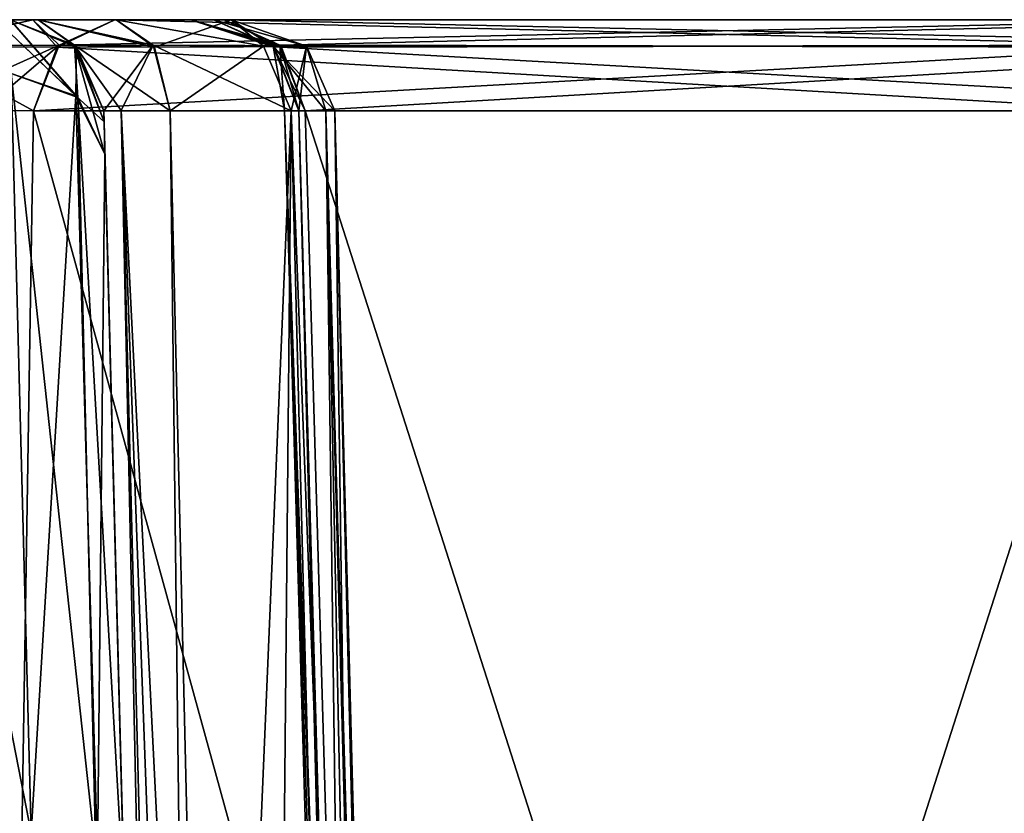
# Model space of a CAD drawing. Header units: inches. Extents: x -10 to 10, y -2.3 to 4.3.
# Tile 351 of 656: x -6.977 to -6.661, y 0.596 to 0.85. Entities that reach past the tile are written whole.
import ezdxf

# ---------------------------------------------------------------- set-up
doc = ezdxf.new("R2010")
doc.units = ezdxf.units.IN
doc.header["$LTSCALE"] = 65.185185
doc.header["$MEASUREMENT"] = 0
for name, color, linetype in [('1682', 7, 'CONTINUOUS'), ('1735', 7, 'CONTINUOUS'), ('4491', 7, 'CONTINUOUS'), ('4492', 7, 'CONTINUOUS'), ('4493', 7, 'CONTINUOUS'), ('4494', 7, 'CONTINUOUS'), ('4495', 7, 'CONTINUOUS'), ('4496', 7, 'CONTINUOUS'), ('4757', 7, 'CONTINUOUS'), ('4758', 7, 'CONTINUOUS'), ('4759', 7, 'CONTINUOUS'), ('4760', 7, 'CONTINUOUS'), ('4761', 7, 'CONTINUOUS'), ('4762', 7, 'CONTINUOUS'), ('4785', 7, 'CONTINUOUS'), ('4786', 7, 'CONTINUOUS'), ('4787', 7, 'CONTINUOUS'), ('4788', 7, 'CONTINUOUS'), ('4789', 7, 'CONTINUOUS'), ('4790', 7, 'CONTINUOUS'), ('4791', 7, 'CONTINUOUS'), ('4795', 7, 'CONTINUOUS'), ('4796', 7, 'CONTINUOUS'), ('4797', 7, 'CONTINUOUS'), ('4798', 7, 'CONTINUOUS'), ('4834', 7, 'CONTINUOUS'), ('4835', 7, 'CONTINUOUS'), ('4836', 7, 'CONTINUOUS'), ('4837', 7, 'CONTINUOUS'), ('4878', 7, 'CONTINUOUS'), ('4879', 7, 'CONTINUOUS'), ('4880', 7, 'CONTINUOUS'), ('4881', 7, 'CONTINUOUS'), ('4882', 7, 'CONTINUOUS'), ('4883', 7, 'CONTINUOUS')]:
    doc.layers.add(name, color=color, linetype=linetype)

msp = doc.modelspace()

# ---------------------------------------------------------------- linework, layer by layer
at = {"layer": '1682', "linetype": 'Continuous'}
for points in [[(-6.94979, 0.82079, 3.49261), (-6.9497, 0.81729, 3.52136), (-6.919, -0.355, 2.82467), (-6.94979, 0.82079, 3.49261)], [(-6.94979, 0.82079, 2.80949), (-6.94979, 0.82079, 3.49261), (-6.919, -0.355, 2.82467), (-6.94979, 0.82079, 2.80949)], [(-6.9497, 0.81729, 3.52136), (-6.94943, 0.807, 3.54845), (-6.919, -0.355, 2.82467), (-6.9497, 0.81729, 3.52136)], [(-6.94943, 0.807, 3.54845), (-6.94306, 0.5639, 4.01085), (-6.919, -0.355, 2.82467), (-6.94943, 0.807, 3.54845)]]:
    msp.add_3dface(points, dxfattribs=at)
at = {"layer": '1735', "linetype": 'Continuous'}
for points in [[(-6.919, -0.355, -2.82272), (-6.919, -0.355, -4.53392), (-6.94979, 0.82079, -3.4926), (-6.919, -0.355, -2.82272)], [(-6.94979, 0.82079, -3.4926), (-6.919, -0.355, -4.53392), (-6.9497, 0.81729, -3.52136), (-6.94979, 0.82079, -3.4926)], [(-6.94979, 0.82079, -2.80755), (-6.919, -0.355, -2.82272), (-6.94979, 0.82079, -3.4926), (-6.94979, 0.82079, -2.80755)], [(-6.9497, 0.81729, -3.52136), (-6.919, -0.355, -4.53392), (-6.94943, 0.807, -3.54845), (-6.9497, 0.81729, -3.52136)], [(-6.919, -0.355, -4.53392), (-6.94306, 0.5639, -4.01084), (-6.94943, 0.807, -3.54845), (-6.919, -0.355, -4.53392)]]:
    msp.add_3dface(points, dxfattribs=at)
at = {"layer": '4491', "linetype": 'Continuous'}
for points in [[(-6.94979, 0.82079, 2.80949), (-6.919, -0.355, 2.82467), (-6.94417, 0.82088, 2.78646), (-6.94979, 0.82079, 2.80949)], [(-6.919, -0.355, 2.82467), (-6.91426, -0.35518, 2.80344), (-6.94417, 0.82088, 2.78646), (-6.919, -0.355, 2.82467)], [(-6.91426, -0.35518, 2.80344), (-6.90096, -0.355, 2.78623), (-6.94417, 0.82088, 2.78646), (-6.91426, -0.35518, 2.80344)], [(-6.94417, 0.82088, 2.78646), (-6.90096, -0.355, 2.78623), (-6.91467, 0.2322, 2.77752), (-6.94417, 0.82088, 2.78646)], [(-6.92856, 0.82079, 2.76861), (-6.94417, 0.82088, 2.78646), (-6.91467, 0.2322, 2.77752), (-6.92856, 0.82079, 2.76861)]]:
    msp.add_3dface(points, dxfattribs=at)
at = {"layer": '4492', "linetype": 'Continuous'}
for points in [[(-6.97978, 0.85, 2.8095), (-6.95853, 0.84118, 2.80949), (-6.97076, 0.85, 2.77264), (-6.97978, 0.85, 2.8095)], [(-6.97076, 0.85, 2.77264), (-6.95853, 0.84118, 2.80949), (-6.93395, 0.8418, 2.76094), (-6.97076, 0.85, 2.77264)], [(-6.94581, 0.85, 2.74408), (-6.97076, 0.85, 2.77264), (-6.93395, 0.8418, 2.76094), (-6.94581, 0.85, 2.74408)], [(-6.95853, 0.84118, 2.80949), (-6.94979, 0.82079, 2.80949), (-6.93395, 0.8418, 2.76094), (-6.95853, 0.84118, 2.80949)], [(-6.94979, 0.82079, 2.80949), (-6.94417, 0.82088, 2.78646), (-6.93395, 0.8418, 2.76094), (-6.94979, 0.82079, 2.80949)], [(-6.94417, 0.82088, 2.78646), (-6.92856, 0.82079, 2.76861), (-6.93395, 0.8418, 2.76094), (-6.94417, 0.82088, 2.78646)]]:
    msp.add_3dface(points, dxfattribs=at)
at = {"layer": '4493', "linetype": 'Continuous'}
for points in [[(-6.95853, 0.84118, 2.80949), (-6.97978, 0.85, 2.8095), (-6.95917, 0.8418, 3.4926), (-6.95853, 0.84118, 2.80949)], [(-6.95917, 0.8418, 3.4926), (-6.97978, 0.85, 2.8095), (-6.97978, 0.85, 3.4926), (-6.95917, 0.8418, 3.4926)], [(-6.94979, 0.82079, 3.49261), (-6.95853, 0.84118, 2.80949), (-6.95917, 0.8418, 3.4926), (-6.94979, 0.82079, 3.49261)], [(-6.94979, 0.82079, 3.49261), (-6.94979, 0.82079, 2.80949), (-6.95853, 0.84118, 2.80949), (-6.94979, 0.82079, 3.49261)]]:
    msp.add_3dface(points, dxfattribs=at)
at = {"layer": '4494', "linetype": 'Continuous'}
for points in [[(-6.95917, 0.8418, 3.4926), (-6.97978, 0.85, 3.4926), (-6.95814, 0.82505, 3.55805), (-6.95917, 0.8418, 3.4926)], [(-6.95814, 0.82505, 3.55805), (-6.97978, 0.85, 3.4926), (-6.97969, 0.84563, 3.52855), (-6.95814, 0.82505, 3.55805)], [(-6.97942, 0.83277, 3.56241), (-6.95814, 0.82505, 3.55805), (-6.97969, 0.84563, 3.52855), (-6.97942, 0.83277, 3.56241)], [(-6.94943, 0.807, 3.54845), (-6.9497, 0.81729, 3.52136), (-6.95917, 0.8418, 3.4926), (-6.94943, 0.807, 3.54845)], [(-6.94943, 0.807, 3.54845), (-6.95917, 0.8418, 3.4926), (-6.95814, 0.82505, 3.55805), (-6.94943, 0.807, 3.54845)], [(-6.9497, 0.81729, 3.52136), (-6.94979, 0.82079, 3.49261), (-6.95917, 0.8418, 3.4926), (-6.9497, 0.81729, 3.52136)]]:
    msp.add_3dface(points, dxfattribs=at)
at = {"layer": '4495', "linetype": 'Continuous'}
for points in [[(-6.97305, 0.5897, 4.02475), (-6.95233, 0.58246, 4.02066), (-6.97942, 0.83277, 3.56241), (-6.97305, 0.5897, 4.02475)], [(-6.95233, 0.58246, 4.02066), (-6.95814, 0.82505, 3.55805), (-6.97942, 0.83277, 3.56241), (-6.95233, 0.58246, 4.02066)], [(-6.94306, 0.5639, 4.01085), (-6.94943, 0.807, 3.54845), (-6.95814, 0.82505, 3.55805), (-6.94306, 0.5639, 4.01085)], [(-6.95233, 0.58246, 4.02066), (-6.94306, 0.5639, 4.01085), (-6.95814, 0.82505, 3.55805), (-6.95233, 0.58246, 4.02066)]]:
    msp.add_3dface(points, dxfattribs=at)
at = {"layer": '4496', "linetype": 'Continuous'}
msp.add_3dface([(-7.02695, 0.5897, 4.02475), (-6.97305, 0.5897, 4.02475), (-6.97942, 0.83277, 3.56241), (-7.02695, 0.5897, 4.02475)], dxfattribs=at)
at = {"layer": '4757', "linetype": 'Continuous'}
for points in [[(-6.97305, 0.5897, -4.02475), (-7.02695, 0.5897, -4.02475), (-7.02058, 0.83277, -3.56241), (-6.97305, 0.5897, -4.02475)], [(-6.97305, 0.5897, -4.02475), (-7.02058, 0.83277, -3.56241), (-6.97942, 0.83277, -3.56241), (-6.97305, 0.5897, -4.02475)]]:
    msp.add_3dface(points, dxfattribs=at)
at = {"layer": '4758', "linetype": 'Continuous'}
for points in [[(-6.97305, 0.5897, -4.02475), (-6.97942, 0.83277, -3.56241), (-6.95878, 0.8256, -3.55835), (-6.97305, 0.5897, -4.02475)], [(-6.95177, 0.58198, -4.0204), (-6.97305, 0.5897, -4.02475), (-6.95878, 0.8256, -3.55835), (-6.95177, 0.58198, -4.0204)], [(-6.94943, 0.807, -3.54845), (-6.95177, 0.58198, -4.0204), (-6.95878, 0.8256, -3.55835), (-6.94943, 0.807, -3.54845)], [(-6.94306, 0.5639, -4.01084), (-6.95177, 0.58198, -4.0204), (-6.94943, 0.807, -3.54845), (-6.94306, 0.5639, -4.01084)]]:
    msp.add_3dface(points, dxfattribs=at)
at = {"layer": '4759', "linetype": 'Continuous'}
for points in [[(-6.95853, 0.84118, -3.4926), (-6.95878, 0.8256, -3.55835), (-6.97978, 0.85, -3.4926), (-6.95853, 0.84118, -3.4926)], [(-6.97978, 0.85, -3.4926), (-6.95878, 0.8256, -3.55835), (-6.97969, 0.84563, -3.52855), (-6.97978, 0.85, -3.4926)], [(-6.95878, 0.8256, -3.55835), (-6.97942, 0.83277, -3.56241), (-6.97969, 0.84563, -3.52855), (-6.95878, 0.8256, -3.55835)], [(-6.9497, 0.81729, -3.52136), (-6.95878, 0.8256, -3.55835), (-6.95853, 0.84118, -3.4926), (-6.9497, 0.81729, -3.52136)], [(-6.94979, 0.82079, -3.4926), (-6.9497, 0.81729, -3.52136), (-6.95853, 0.84118, -3.4926), (-6.94979, 0.82079, -3.4926)], [(-6.9497, 0.81729, -3.52136), (-6.94943, 0.807, -3.54845), (-6.95878, 0.8256, -3.55835), (-6.9497, 0.81729, -3.52136)]]:
    msp.add_3dface(points, dxfattribs=at)
at = {"layer": '4760', "linetype": 'Continuous'}
for points in [[(-6.95853, 0.84118, -3.4926), (-6.97978, 0.85, -3.4926), (-6.95917, 0.8418, -2.80755), (-6.95853, 0.84118, -3.4926)], [(-6.95917, 0.8418, -2.80755), (-6.97978, 0.85, -3.4926), (-6.97978, 0.85, -2.80755), (-6.95917, 0.8418, -2.80755)], [(-6.94979, 0.82079, -2.80755), (-6.95853, 0.84118, -3.4926), (-6.95917, 0.8418, -2.80755), (-6.94979, 0.82079, -2.80755)], [(-6.94979, 0.82079, -2.80755), (-6.94979, 0.82079, -3.4926), (-6.95853, 0.84118, -3.4926), (-6.94979, 0.82079, -2.80755)]]:
    msp.add_3dface(points, dxfattribs=at)
at = {"layer": '4761', "linetype": 'Continuous'}
for points in [[(-6.95917, 0.8418, -2.80755), (-6.97978, 0.85, -2.80755), (-6.97076, 0.85, -2.7707), (-6.95917, 0.8418, -2.80755)], [(-6.93358, 0.84118, -2.75951), (-6.95917, 0.8418, -2.80755), (-6.97076, 0.85, -2.7707), (-6.93358, 0.84118, -2.75951)], [(-6.94581, 0.85, -2.74213), (-6.93358, 0.84118, -2.75951), (-6.97076, 0.85, -2.7707), (-6.94581, 0.85, -2.74213)], [(-6.94979, 0.82079, -2.80755), (-6.95917, 0.8418, -2.80755), (-6.94417, 0.82088, -2.78451), (-6.94979, 0.82079, -2.80755)], [(-6.92856, 0.82079, -2.76666), (-6.95917, 0.8418, -2.80755), (-6.93358, 0.84118, -2.75951), (-6.92856, 0.82079, -2.76666)], [(-6.95917, 0.8418, -2.80755), (-6.92856, 0.82079, -2.76666), (-6.94417, 0.82088, -2.78451), (-6.95917, 0.8418, -2.80755)]]:
    msp.add_3dface(points, dxfattribs=at)
at = {"layer": '4762', "linetype": 'Continuous'}
for points in [[(-6.919, -0.355, -2.82272), (-6.94979, 0.82079, -2.80755), (-6.94417, 0.82088, -2.78451), (-6.919, -0.355, -2.82272)], [(-6.919, -0.355, -2.82272), (-6.94417, 0.82088, -2.78451), (-6.91426, -0.35522, -2.80149), (-6.919, -0.355, -2.82272)], [(-6.94417, 0.82088, -2.78451), (-6.92856, 0.82079, -2.76666), (-6.91426, -0.35522, -2.80149), (-6.94417, 0.82088, -2.78451)], [(-6.91426, -0.35522, -2.80149), (-6.92856, 0.82079, -2.76666), (-6.91467, 0.2322, -2.77557), (-6.91426, -0.35522, -2.80149)]]:
    msp.add_3dface(points, dxfattribs=at)
at = {"layer": '4785', "linetype": 'Continuous'}
for points in [[(-6.85102, -0.355, 2.57095), (-6.52776, 0.82079, 1.94948), (-6.88527, 0.82079, 2.5687), (-6.85102, -0.355, 2.57095)], [(-6.85102, -0.355, 2.57095), (-6.50869, -0.355, 1.97802), (-6.52776, 0.82079, 1.94948), (-6.85102, -0.355, 2.57095)]]:
    msp.add_3dface(points, dxfattribs=at)
at = {"layer": '4786', "linetype": 'Continuous'}
for points in [[(-6.89339, 0.8418, 2.56401), (-6.55374, 0.85, 1.93449), (-6.91124, 0.85, 2.55371), (-6.89339, 0.8418, 2.56401)], [(-6.53533, 0.84118, 1.94511), (-6.55374, 0.85, 1.93449), (-6.89339, 0.8418, 2.56401), (-6.53533, 0.84118, 1.94511)], [(-6.88527, 0.82079, 2.5687), (-6.53533, 0.84118, 1.94511), (-6.89339, 0.8418, 2.56401), (-6.88527, 0.82079, 2.5687)], [(-6.52776, 0.82079, 1.94948), (-6.53533, 0.84118, 1.94511), (-6.88527, 0.82079, 2.5687), (-6.52776, 0.82079, 1.94948)]]:
    msp.add_3dface(points, dxfattribs=at)
at = {"layer": '4787', "linetype": 'Continuous'}
for points in [[(-6.89339, 0.8418, 2.56401), (-6.91124, 0.85, 2.55371), (-6.92186, 0.85, 2.59012), (-6.89339, 0.8418, 2.56401)], [(-6.89525, 0.84118, 2.61841), (-6.89339, 0.8418, 2.56401), (-6.92186, 0.85, 2.59012), (-6.89525, 0.84118, 2.61841)], [(-6.91453, 0.85, 2.62734), (-6.89525, 0.84118, 2.61841), (-6.92186, 0.85, 2.59012), (-6.91453, 0.85, 2.62734)], [(-6.88732, 0.82079, 2.61473), (-6.89339, 0.8418, 2.56401), (-6.89525, 0.84118, 2.61841), (-6.88732, 0.82079, 2.61473)], [(-6.88527, 0.82079, 2.5687), (-6.89339, 0.8418, 2.56401), (-6.89192, 0.82088, 2.59146), (-6.88527, 0.82079, 2.5687)], [(-6.89339, 0.8418, 2.56401), (-6.88732, 0.82079, 2.61473), (-6.89192, 0.82088, 2.59146), (-6.89339, 0.8418, 2.56401)]]:
    msp.add_3dface(points, dxfattribs=at)
at = {"layer": '4788', "linetype": 'Continuous'}
for points in [[(-6.85753, -0.35522, 2.59171), (-6.85102, -0.355, 2.57095), (-6.89192, 0.82088, 2.59146), (-6.85753, -0.35522, 2.59171)], [(-6.85102, -0.355, 2.57095), (-6.88527, 0.82079, 2.5687), (-6.89192, 0.82088, 2.59146), (-6.85102, -0.355, 2.57095)], [(-6.88732, 0.82079, 2.61473), (-6.85753, -0.35522, 2.59171), (-6.89192, 0.82088, 2.59146), (-6.88732, 0.82079, 2.61473)], [(-6.85753, -0.35522, 2.59171), (-6.88732, 0.82079, 2.61473), (-6.87085, 0.2322, 2.61395), (-6.85753, -0.35522, 2.59171)]]:
    msp.add_3dface(points, dxfattribs=at)
at = {"layer": '4789', "linetype": 'Continuous'}
for points in [[(-6.92856, 0.82079, 2.76861), (-6.91467, 0.2322, 2.77752), (-6.88977, 0.82079, 2.72425), (-6.92856, 0.82079, 2.76861)], [(-6.91467, 0.2322, 2.77752), (-6.90096, -0.355, 2.78623), (-6.88977, 0.82079, 2.72425), (-6.91467, 0.2322, 2.77752)], [(-6.90096, -0.355, 2.78623), (-6.85967, -0.355, 2.73282), (-6.88977, 0.82079, 2.72425), (-6.90096, -0.355, 2.78623)], [(-6.85967, -0.355, 2.73282), (-6.845, -0.355, 2.667), (-6.88977, 0.82079, 2.72425), (-6.85967, -0.355, 2.73282)], [(-6.845, -0.355, 2.667), (-6.87579, 0.82079, 2.667), (-6.88977, 0.82079, 2.72425), (-6.845, -0.355, 2.667)], [(-6.87085, 0.2322, 2.61395), (-6.88732, 0.82079, 2.61473), (-6.87871, 0.82079, 2.64024), (-6.87085, 0.2322, 2.61395)], [(-6.84742, -0.355, 2.63973), (-6.85461, -0.355, 2.61327), (-6.87871, 0.82079, 2.64024), (-6.84742, -0.355, 2.63973)], [(-6.85461, -0.355, 2.61327), (-6.87085, 0.2322, 2.61395), (-6.87871, 0.82079, 2.64024), (-6.85461, -0.355, 2.61327)], [(-6.87579, 0.82079, 2.667), (-6.84742, -0.355, 2.63973), (-6.87871, 0.82079, 2.64024), (-6.87579, 0.82079, 2.667)], [(-6.845, -0.355, 2.667), (-6.84742, -0.355, 2.63973), (-6.87579, 0.82079, 2.667), (-6.845, -0.355, 2.667)]]:
    msp.add_3dface(points, dxfattribs=at)
at = {"layer": '4790', "linetype": 'Continuous'}
for points in [[(-6.94581, 0.85, 2.74408), (-6.93395, 0.8418, 2.76094), (-6.8986, 0.84149, 2.72159), (-6.94581, 0.85, 2.74408)], [(-6.94581, 0.85, 2.74408), (-6.8986, 0.84149, 2.72159), (-6.90899, 0.85, 2.69139), (-6.94581, 0.85, 2.74408)], [(-6.89525, 0.84118, 2.61841), (-6.91453, 0.85, 2.62734), (-6.90899, 0.85, 2.69139), (-6.89525, 0.84118, 2.61841)], [(-6.8849, 0.84149, 2.67042), (-6.89525, 0.84118, 2.61841), (-6.90899, 0.85, 2.69139), (-6.8849, 0.84149, 2.67042)], [(-6.8986, 0.84149, 2.72159), (-6.8849, 0.84149, 2.67042), (-6.90899, 0.85, 2.69139), (-6.8986, 0.84149, 2.72159)], [(-6.93395, 0.8418, 2.76094), (-6.92856, 0.82079, 2.76861), (-6.88977, 0.82079, 2.72425), (-6.93395, 0.8418, 2.76094)], [(-6.93395, 0.8418, 2.76094), (-6.88977, 0.82079, 2.72425), (-6.8986, 0.84149, 2.72159), (-6.93395, 0.8418, 2.76094)], [(-6.8986, 0.84149, 2.72159), (-6.88977, 0.82079, 2.72425), (-6.8849, 0.84149, 2.67042), (-6.8986, 0.84149, 2.72159)], [(-6.88732, 0.82079, 2.61473), (-6.89525, 0.84118, 2.61841), (-6.8849, 0.84149, 2.67042), (-6.88732, 0.82079, 2.61473)], [(-6.88977, 0.82079, 2.72425), (-6.87579, 0.82079, 2.667), (-6.8849, 0.84149, 2.67042), (-6.88977, 0.82079, 2.72425)], [(-6.87871, 0.82079, 2.64024), (-6.88732, 0.82079, 2.61473), (-6.8849, 0.84149, 2.67042), (-6.87871, 0.82079, 2.64024)], [(-6.87579, 0.82079, 2.667), (-6.87871, 0.82079, 2.64024), (-6.8849, 0.84149, 2.67042), (-6.87579, 0.82079, 2.667)]]:
    msp.add_3dface(points, dxfattribs=at)
at = {"layer": '4791', "linetype": 'Continuous'}
for points in [[(-6.90899, 0.85, 2.69139), (-6.91453, 0.85, 2.62734), (-7.09101, 0.85, 2.64262), (-6.90899, 0.85, 2.69139)], [(-7.09101, 0.85, 2.64262), (-6.91453, 0.85, 2.62734), (-7.06079, 0.85, 2.59509), (-7.09101, 0.85, 2.64262)], [(-7.0886, 0.85, 2.69889), (-6.90899, 0.85, 2.69139), (-7.09101, 0.85, 2.64262), (-7.0886, 0.85, 2.69889)], [(-7.09101, 0.85, -2.64066), (-7.06079, 0.85, -2.59313), (-6.91453, 0.85, -2.62539), (-7.09101, 0.85, -2.64066)], [(-7.08861, 0.85, -2.69693), (-7.09101, 0.85, -2.64066), (-6.90899, 0.85, -2.68944), (-7.08861, 0.85, -2.69693)], [(-6.90899, 0.85, -2.68944), (-7.09101, 0.85, -2.64066), (-6.91453, 0.85, -2.62539), (-6.90899, 0.85, -2.68944)], [(-6.94581, 0.85, -2.74213), (-7.05419, 0.85, -2.74213), (-7.08861, 0.85, -2.69693), (-6.94581, 0.85, -2.74213)], [(-6.94581, 0.85, -2.74213), (-7.08861, 0.85, -2.69693), (-6.90899, 0.85, -2.68944), (-6.94581, 0.85, -2.74213)], [(-7.05419, 0.85, 2.74408), (-6.90899, 0.85, 2.69139), (-7.0886, 0.85, 2.69889), (-7.05419, 0.85, 2.74408)], [(-6.91453, 0.85, 2.62734), (-6.92186, 0.85, 2.59012), (-7.06079, 0.85, 2.59509), (-6.91453, 0.85, 2.62734)], [(-7.06079, 0.85, 2.59509), (-6.92186, 0.85, 2.59012), (-7.00839, 0.85, 2.57315), (-7.06079, 0.85, 2.59509)], [(-7.06079, 0.85, -2.59313), (-7.0084, 0.85, -2.5712), (-6.92186, 0.85, -2.58818), (-7.06079, 0.85, -2.59313)], [(-6.91453, 0.85, -2.62539), (-7.06079, 0.85, -2.59313), (-6.92186, 0.85, -2.58818), (-6.91453, 0.85, -2.62539)], [(-6.94581, 0.85, 2.74408), (-7.05419, 0.85, 2.74408), (-7.02924, 0.85, 2.77265), (-6.94581, 0.85, 2.74408)], [(-7.05419, 0.85, 2.74408), (-6.94581, 0.85, 2.74408), (-6.90899, 0.85, 2.69139), (-7.05419, 0.85, 2.74408)], [(-7.02924, 0.85, -2.77069), (-7.05419, 0.85, -2.74213), (-6.97076, 0.85, -2.7707), (-7.02924, 0.85, -2.77069)], [(-7.05419, 0.85, -2.74213), (-6.94581, 0.85, -2.74213), (-6.97076, 0.85, -2.7707), (-7.05419, 0.85, -2.74213)], [(-6.97076, 0.85, 2.77264), (-6.94581, 0.85, 2.74408), (-7.02924, 0.85, 2.77265), (-6.97076, 0.85, 2.77264)], [(-7.02022, 0.85, 2.8095), (-6.97076, 0.85, 2.77264), (-7.02924, 0.85, 2.77265), (-7.02022, 0.85, 2.8095)], [(-6.97978, 0.85, -2.80755), (-7.02924, 0.85, -2.77069), (-6.97076, 0.85, -2.7707), (-6.97978, 0.85, -2.80755)], [(-6.97978, 0.85, 2.8095), (-6.97076, 0.85, 2.77264), (-7.02022, 0.85, 2.8095), (-6.97978, 0.85, 2.8095)], [(-7.0084, 0.85, -2.5712), (-6.97249, 0.85, -2.55894), (-6.92186, 0.85, -2.58818), (-7.0084, 0.85, -2.5712)], [(-6.92186, 0.85, 2.59012), (-6.91124, 0.85, 2.55371), (-7.00839, 0.85, 2.57315), (-6.92186, 0.85, 2.59012)], [(-7.00839, 0.85, 2.57315), (-6.91124, 0.85, 2.55371), (-6.9725, 0.85, 2.56089), (-7.00839, 0.85, 2.57315)], [(-6.9725, 0.85, 2.56089), (-6.91124, 0.85, 2.55371), (-6.94626, 0.85, 2.53349), (-6.9725, 0.85, 2.56089)], [(-6.97249, 0.85, -2.55894), (-6.94626, 0.85, -2.53154), (-6.91124, 0.85, -2.55176), (-6.97249, 0.85, -2.55894)], [(-6.92186, 0.85, -2.58818), (-6.97249, 0.85, -2.55894), (-6.91124, 0.85, -2.55176), (-6.92186, 0.85, -2.58818)], [(-6.91124, 0.85, 2.55371), (-6.55374, 0.85, 1.93449), (-6.94626, 0.85, 2.53349), (-6.91124, 0.85, 2.55371)], [(-6.94626, 0.85, 2.53349), (-6.55374, 0.85, 1.93449), (-6.58876, 0.85, 1.91427), (-6.94626, 0.85, 2.53349)], [(-6.94626, 0.85, -2.53154), (-6.58876, 0.85, -1.91232), (-6.55374, 0.85, -1.93254), (-6.94626, 0.85, -2.53154)], [(-6.91124, 0.85, -2.55176), (-6.94626, 0.85, -2.53154), (-6.55374, 0.85, -1.93254), (-6.91124, 0.85, -2.55176)]]:
    msp.add_3dface(points, dxfattribs=at)
at = {"layer": '4795', "linetype": 'Continuous'}
msp.add_3dface([(-6.98862, 0.82088, 2.53563), (-6.97224, 0.82079, 2.51849), (-6.99131, -0.355, 2.48995), (-6.98862, 0.82088, 2.53563)], dxfattribs=at)
at = {"layer": '4796', "linetype": 'Continuous'}
for points in [[(-7.00839, 0.85, 2.57315), (-6.9725, 0.85, 2.56089), (-7.01026, 0.8415, 2.55231), (-7.00839, 0.85, 2.57315)], [(-7.01026, 0.8415, 2.55231), (-6.9725, 0.85, 2.56089), (-6.96467, 0.84118, 2.52286), (-7.01026, 0.8415, 2.55231)], [(-6.9725, 0.85, 2.56089), (-6.94626, 0.85, 2.53349), (-6.96467, 0.84118, 2.52286), (-6.9725, 0.85, 2.56089)], [(-7.01026, 0.8415, 2.55231), (-6.97224, 0.82079, 2.51849), (-6.98862, 0.82088, 2.53563), (-7.01026, 0.8415, 2.55231)], [(-6.97224, 0.82079, 2.51849), (-7.01026, 0.8415, 2.55231), (-6.96467, 0.84118, 2.52286), (-6.97224, 0.82079, 2.51849)]]:
    msp.add_3dface(points, dxfattribs=at)
at = {"layer": '4797', "linetype": 'Continuous'}
for points in [[(-6.96467, 0.84118, 2.52286), (-6.94626, 0.85, 2.53349), (-6.60661, 0.8418, 1.90396), (-6.96467, 0.84118, 2.52286)], [(-6.94626, 0.85, 2.53349), (-6.58876, 0.85, 1.91427), (-6.60661, 0.8418, 1.90396), (-6.94626, 0.85, 2.53349)], [(-6.97224, 0.82079, 2.51849), (-6.96467, 0.84118, 2.52286), (-6.61473, 0.82079, 1.89927), (-6.97224, 0.82079, 2.51849)], [(-6.61473, 0.82079, 1.89927), (-6.96467, 0.84118, 2.52286), (-6.60661, 0.8418, 1.90396), (-6.61473, 0.82079, 1.89927)]]:
    msp.add_3dface(points, dxfattribs=at)
at = {"layer": '4798', "linetype": 'Continuous'}
for points in [[(-6.99131, -0.355, 2.48995), (-6.97224, 0.82079, 2.51849), (-6.64898, -0.355, 1.89702), (-6.99131, -0.355, 2.48995)], [(-6.97224, 0.82079, 2.51849), (-6.61473, 0.82079, 1.89927), (-6.64898, -0.355, 1.89702), (-6.97224, 0.82079, 2.51849)]]:
    msp.add_3dface(points, dxfattribs=at)
at = {"layer": '4834', "linetype": 'Continuous'}
for points in [[(-6.97249, 0.85, -2.55894), (-7.0084, 0.85, -2.5712), (-7.01026, 0.84148, -2.55035), (-6.97249, 0.85, -2.55894)], [(-6.97249, 0.85, -2.55894), (-7.01026, 0.84148, -2.55035), (-6.96412, 0.8418, -2.52123), (-6.97249, 0.85, -2.55894)], [(-6.94626, 0.85, -2.53154), (-6.97249, 0.85, -2.55894), (-6.96412, 0.8418, -2.52123), (-6.94626, 0.85, -2.53154)], [(-7.01026, 0.84148, -2.55035), (-7.01107, 0.82079, -2.54133), (-6.96412, 0.8418, -2.52123), (-7.01026, 0.84148, -2.55035)], [(-6.96412, 0.8418, -2.52123), (-7.01107, 0.82079, -2.54133), (-6.98862, 0.82088, -2.53368), (-6.96412, 0.8418, -2.52123)], [(-6.97224, 0.82079, -2.51654), (-6.96412, 0.8418, -2.52123), (-6.98862, 0.82088, -2.53368), (-6.97224, 0.82079, -2.51654)]]:
    msp.add_3dface(points, dxfattribs=at)
at = {"layer": '4835', "linetype": 'Continuous'}
msp.add_3dface([(-6.99131, -0.355, -2.488), (-6.97224, 0.82079, -2.51654), (-6.98862, 0.82088, -2.53368), (-6.99131, -0.355, -2.488)], dxfattribs=at)
at = {"layer": '4836', "linetype": 'Continuous'}
for points in [[(-6.99131, -0.355, -2.488), (-6.64898, -0.355, -1.89507), (-6.61473, 0.82079, -1.89732), (-6.99131, -0.355, -2.488)], [(-6.97224, 0.82079, -2.51654), (-6.99131, -0.355, -2.488), (-6.61473, 0.82079, -1.89732), (-6.97224, 0.82079, -2.51654)]]:
    msp.add_3dface(points, dxfattribs=at)
at = {"layer": '4837', "linetype": 'Continuous'}
for points in [[(-6.58876, 0.85, -1.91232), (-6.94626, 0.85, -2.53154), (-6.96412, 0.8418, -2.52123), (-6.58876, 0.85, -1.91232)], [(-6.58876, 0.85, -1.91232), (-6.96412, 0.8418, -2.52123), (-6.60716, 0.84118, -1.90169), (-6.58876, 0.85, -1.91232)], [(-6.96412, 0.8418, -2.52123), (-6.97224, 0.82079, -2.51654), (-6.60716, 0.84118, -1.90169), (-6.96412, 0.8418, -2.52123)], [(-6.97224, 0.82079, -2.51654), (-6.61473, 0.82079, -1.89732), (-6.60716, 0.84118, -1.90169), (-6.97224, 0.82079, -2.51654)]]:
    msp.add_3dface(points, dxfattribs=at)
at = {"layer": '4878', "linetype": 'Continuous'}
for points in [[(-6.93358, 0.84118, -2.75951), (-6.94581, 0.85, -2.74213), (-6.90899, 0.85, -2.68944), (-6.93358, 0.84118, -2.75951)], [(-6.93358, 0.84118, -2.75951), (-6.90899, 0.85, -2.68944), (-6.8986, 0.84149, -2.71964), (-6.93358, 0.84118, -2.75951)], [(-6.90899, 0.85, -2.68944), (-6.91453, 0.85, -2.62539), (-6.8849, 0.84149, -2.66848), (-6.90899, 0.85, -2.68944)], [(-6.8849, 0.84149, -2.66848), (-6.91453, 0.85, -2.62539), (-6.89555, 0.8415, -2.61659), (-6.8849, 0.84149, -2.66848)], [(-6.90899, 0.85, -2.68944), (-6.8849, 0.84149, -2.66848), (-6.8986, 0.84149, -2.71964), (-6.90899, 0.85, -2.68944)], [(-6.92856, 0.82079, -2.76666), (-6.93358, 0.84118, -2.75951), (-6.8986, 0.84149, -2.71964), (-6.92856, 0.82079, -2.76666)], [(-6.88977, 0.82079, -2.7223), (-6.92856, 0.82079, -2.76666), (-6.8986, 0.84149, -2.71964), (-6.88977, 0.82079, -2.7223)], [(-6.8849, 0.84149, -2.66848), (-6.88977, 0.82079, -2.7223), (-6.8986, 0.84149, -2.71964), (-6.8849, 0.84149, -2.66848)], [(-6.87871, 0.82079, -2.63829), (-6.87579, 0.82079, -2.66505), (-6.89555, 0.8415, -2.61659), (-6.87871, 0.82079, -2.63829)], [(-6.89555, 0.8415, -2.61659), (-6.87579, 0.82079, -2.66505), (-6.8849, 0.84149, -2.66848), (-6.89555, 0.8415, -2.61659)], [(-6.88732, 0.82079, -2.61278), (-6.87871, 0.82079, -2.63829), (-6.89555, 0.8415, -2.61659), (-6.88732, 0.82079, -2.61278)], [(-6.87579, 0.82079, -2.66505), (-6.88977, 0.82079, -2.7223), (-6.8849, 0.84149, -2.66848), (-6.87579, 0.82079, -2.66505)]]:
    msp.add_3dface(points, dxfattribs=at)
at = {"layer": '4879', "linetype": 'Continuous'}
for points in [[(-6.91467, 0.2322, -2.77557), (-6.92856, 0.82079, -2.76666), (-6.88977, 0.82079, -2.7223), (-6.91467, 0.2322, -2.77557)], [(-6.90096, -0.355, -2.78428), (-6.91467, 0.2322, -2.77557), (-6.88977, 0.82079, -2.7223), (-6.90096, -0.355, -2.78428)], [(-6.85967, -0.355, -2.73087), (-6.90096, -0.355, -2.78428), (-6.88977, 0.82079, -2.7223), (-6.85967, -0.355, -2.73087)], [(-6.85967, -0.355, -2.73087), (-6.88977, 0.82079, -2.7223), (-6.87579, 0.82079, -2.66505), (-6.85967, -0.355, -2.73087)], [(-6.87871, 0.82079, -2.63829), (-6.88732, 0.82079, -2.61278), (-6.87085, 0.2322, -2.612), (-6.87871, 0.82079, -2.63829)], [(-6.85461, -0.355, -2.61132), (-6.84742, -0.355, -2.63778), (-6.87871, 0.82079, -2.63829), (-6.85461, -0.355, -2.61132)], [(-6.85461, -0.355, -2.61132), (-6.87871, 0.82079, -2.63829), (-6.87085, 0.2322, -2.612), (-6.85461, -0.355, -2.61132)], [(-6.84742, -0.355, -2.63778), (-6.845, -0.355, -2.66505), (-6.87871, 0.82079, -2.63829), (-6.84742, -0.355, -2.63778)], [(-6.845, -0.355, -2.66505), (-6.87579, 0.82079, -2.66505), (-6.87871, 0.82079, -2.63829), (-6.845, -0.355, -2.66505)], [(-6.845, -0.355, -2.66505), (-6.85967, -0.355, -2.73087), (-6.87579, 0.82079, -2.66505), (-6.845, -0.355, -2.66505)]]:
    msp.add_3dface(points, dxfattribs=at)
at = {"layer": '4880', "linetype": 'Continuous'}
for points in [[(-6.85461, -0.355, -2.61132), (-6.87085, 0.2322, -2.612), (-6.89192, 0.82088, -2.58951), (-6.85461, -0.355, -2.61132)], [(-6.85461, -0.355, -2.61132), (-6.89192, 0.82088, -2.58951), (-6.85753, -0.35518, -2.58976), (-6.85461, -0.355, -2.61132)], [(-6.87085, 0.2322, -2.612), (-6.88732, 0.82079, -2.61278), (-6.89192, 0.82088, -2.58951), (-6.87085, 0.2322, -2.612)], [(-6.89192, 0.82088, -2.58951), (-6.88527, 0.82079, -2.56675), (-6.85102, -0.355, -2.569), (-6.89192, 0.82088, -2.58951)], [(-6.85753, -0.35518, -2.58976), (-6.89192, 0.82088, -2.58951), (-6.85102, -0.355, -2.569), (-6.85753, -0.35518, -2.58976)]]:
    msp.add_3dface(points, dxfattribs=at)
at = {"layer": '4881', "linetype": 'Continuous'}
for points in [[(-6.91453, 0.85, -2.62539), (-6.92186, 0.85, -2.58818), (-6.89555, 0.8415, -2.61659), (-6.91453, 0.85, -2.62539)], [(-6.92186, 0.85, -2.58818), (-6.91124, 0.85, -2.55176), (-6.89284, 0.84118, -2.56238), (-6.92186, 0.85, -2.58818)], [(-6.89555, 0.8415, -2.61659), (-6.92186, 0.85, -2.58818), (-6.89284, 0.84118, -2.56238), (-6.89555, 0.8415, -2.61659)], [(-6.88732, 0.82079, -2.61278), (-6.89555, 0.8415, -2.61659), (-6.89192, 0.82088, -2.58951), (-6.88732, 0.82079, -2.61278)], [(-6.89555, 0.8415, -2.61659), (-6.88527, 0.82079, -2.56675), (-6.89192, 0.82088, -2.58951), (-6.89555, 0.8415, -2.61659)], [(-6.88527, 0.82079, -2.56675), (-6.89555, 0.8415, -2.61659), (-6.89284, 0.84118, -2.56238), (-6.88527, 0.82079, -2.56675)]]:
    msp.add_3dface(points, dxfattribs=at)
at = {"layer": '4882', "linetype": 'Continuous'}
for points in [[(-6.91124, 0.85, -2.55176), (-6.55374, 0.85, -1.93254), (-6.53588, 0.8418, -1.94285), (-6.91124, 0.85, -2.55176)], [(-6.89284, 0.84118, -2.56238), (-6.91124, 0.85, -2.55176), (-6.53588, 0.8418, -1.94285), (-6.89284, 0.84118, -2.56238)], [(-6.52776, 0.82079, -1.94753), (-6.89284, 0.84118, -2.56238), (-6.53588, 0.8418, -1.94285), (-6.52776, 0.82079, -1.94753)], [(-6.88527, 0.82079, -2.56675), (-6.89284, 0.84118, -2.56238), (-6.52776, 0.82079, -1.94753), (-6.88527, 0.82079, -2.56675)]]:
    msp.add_3dface(points, dxfattribs=at)
at = {"layer": '4883', "linetype": 'Continuous'}
for points in [[(-6.85102, -0.355, -2.569), (-6.88527, 0.82079, -2.56675), (-6.50869, -0.355, -1.97607), (-6.85102, -0.355, -2.569)], [(-6.88527, 0.82079, -2.56675), (-6.52776, 0.82079, -1.94753), (-6.50869, -0.355, -1.97607), (-6.88527, 0.82079, -2.56675)]]:
    msp.add_3dface(points, dxfattribs=at)

doc.saveas('drawing.dxf')
